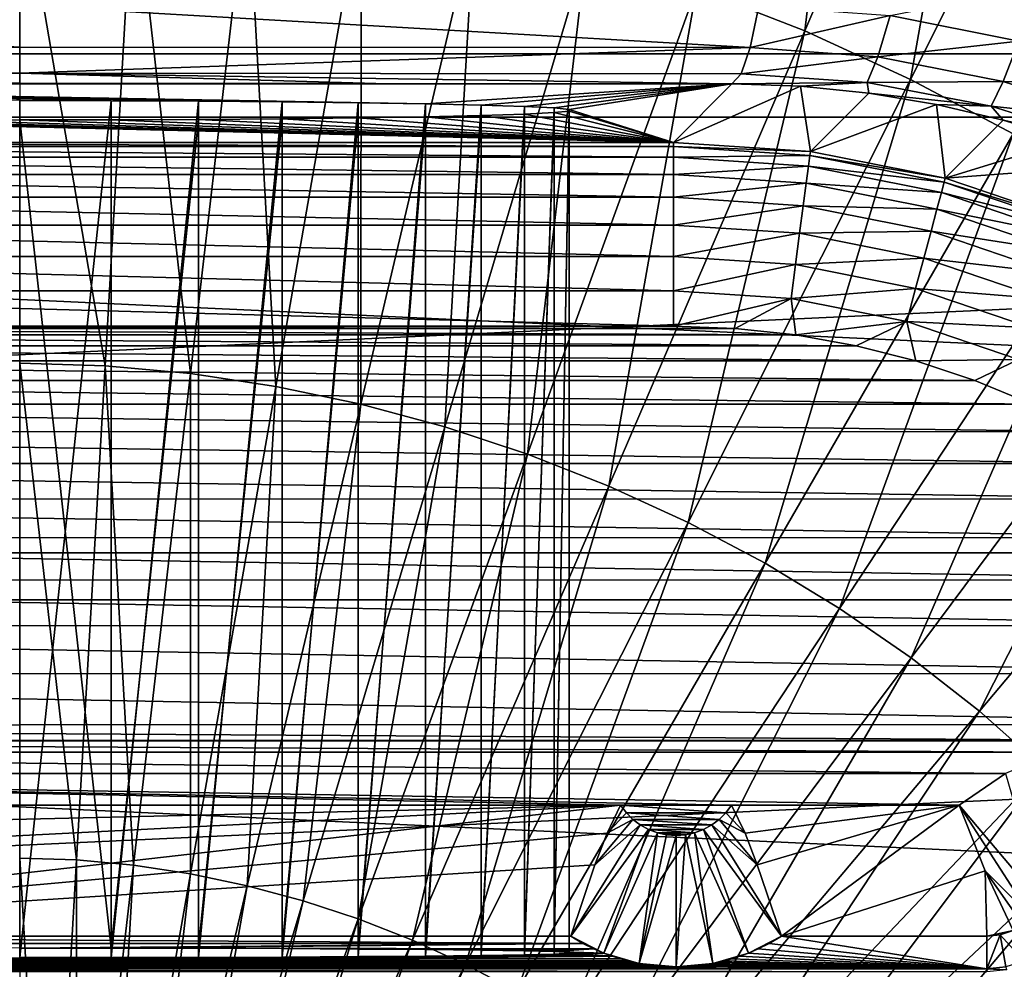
# Model space of a CAD drawing. Header units: metres. Extents: x -22 to 22, y 0 to 204.
# Tile 399 of 497: x 0 to 3.75, y 186 to 189.62. Entities that reach past the tile are written whole.
import ezdxf

# ---------------------------------------------------------------- set-up
doc = ezdxf.new("R2010")
doc.units = ezdxf.units.M
doc.layers.add('solid_002_SW0002', color=7, linetype='CONTINUOUS')
doc.layers.add('solid_002_SW0002_01', color=7, linetype='CONTINUOUS')

msp = doc.modelspace()

# ---------------------------------------------------------------- linework, layer by layer
at = {"layer": 'solid_002_SW0002'}
for points in [[(18.79812, 191.021088, 0.72), (-18.79812, 191.021088, 0.72), (-19.582014, 189.245132, 0.72)], [(0, 189.512161, 255.680054), (-2.782893, 189.51152, 255.570389), (-2.816183, 189.672562, 255.973572)], [(0, 189.670502, 256.080444), (0, 189.512161, 255.680054), (-2.816183, 189.672562, 255.973572)], [(0, 189.512161, 255.680054), (0, 189.412781, 255.261108), (-2.782893, 189.51152, 255.570389)], [(0, 189.412781, 255.261108), (-2.748131, 189.410751, 255.148224), (-2.782893, 189.51152, 255.570389)], [(0, 189.412781, 255.261108), (0, 189.37439, 254.832245), (-2.748131, 189.410751, 255.148224)], [(0, 189.412781, 255.261108), (1.357029, 189.373901, 254.804489), (0, 189.37439, 254.832245)], [(0.348269, 189.307861, 251.020676), (0, 189.308365, 251.050003), (-2.713058, 189.372452, 254.721161)], [(0.68097, 189.306381, 250.936432), (0.348269, 189.307861, 251.020676), (-2.713058, 189.372452, 254.721161)], [(0.999863, 189.30394, 250.796478), (0.68097, 189.306381, 250.936432), (-2.713058, 189.372452, 254.721161)], [(1.288989, 189.300644, 250.607559), (0.999863, 189.30394, 250.796478), (-2.713058, 189.372452, 254.721161)], [(1.545235, 189.296539, 250.371994), (1.288989, 189.300644, 250.607559), (-2.713058, 189.372452, 254.721161)], [(19.582014, 189.245132, 0.72), (-19.582014, 189.245132, 0.72), (-20.197836, 187.408127, 0.72)], [(-1.757603, 189.251663, 247.801315), (2.489923, 189.149307, 241.93779), (-2.489923, 189.149307, 241.93779)], [(-2.489923, 188.584488, 241.263153), (2.489923, 188.449417, 241.25), (-2.489923, 188.449417, 241.25)], [(20.197836, 187.408127, 0.72), (-20.197836, 187.408127, 0.72), (-20.64257, 185.517471, 0.72)], [(4.363406, 186.871521, 241.25), (-4.363406, 186.871521, 241.25), (-5.267307, 186.930954, 241.25)], [(4.153676, 186.870392, 241.25), (-4.153676, 186.870392, 241.25), (-4.363406, 186.871521, 241.25)], [(4.363406, 186.871521, 241.25), (4.153676, 186.870392, 241.25), (-4.363406, 186.871521, 241.25)], [(3.946183, 186.827438, 241.25), (-3.946183, 186.827438, 241.25), (-4.153676, 186.870392, 241.25)], [(4.153676, 186.870392, 241.25), (3.946183, 186.827438, 241.25), (-4.153676, 186.870392, 241.25)], [(3.754803, 186.74614, 241.25), (-3.754804, 186.74614, 241.25), (-3.946183, 186.827438, 241.25)], [(3.946183, 186.827438, 241.25), (3.754803, 186.74614, 241.25), (-3.946183, 186.827438, 241.25)], [(2.288728, 186.626343, 241.25), (-2.288728, 186.626343, 241.25), (-3.754804, 186.74614, 241.25)], [(2.711272, 186.626343, 241.25), (2.288728, 186.626343, 241.25), (-3.754804, 186.74614, 241.25)], [(3.578945, 186.626343, 241.25), (2.711272, 186.626343, 241.25), (-3.754804, 186.74614, 241.25)], [(3.754803, 186.74614, 241.25), (3.578945, 186.626343, 241.25), (-3.754804, 186.74614, 241.25)], [(-2.237293, 186.518692, 241.356705), (2.288728, 186.626343, 241.25), (-2.190713, 186.398972, 241.475388)], [(-2.190713, 186.398972, 241.475388), (2.288728, 186.626343, 241.25), (-2.098747, 186.126358, 241.745636)], [(2.237293, 186.518692, 241.356705), (2.190713, 186.398972, 241.475388), (-2.098747, 186.126358, 241.745636)], [(2.190713, 186.398972, 241.475388), (2.098747, 186.126358, 241.745636), (-2.098747, 186.126358, 241.745636)], [(2.144962, 186.099365, 244.840042), (-2.144957, 186.099365, 244.839722), (-2.098747, 186.126358, 241.745636)], [(2.411651, 186.015228, 254.481064), (-2.425709, 186.013687, 254.656769), (-2.411511, 186.015244, 254.479156)], [(2.396082, 186.017227, 254.250488), (-2.411511, 186.015244, 254.479156), (-2.395967, 186.017258, 254.248627)], [(2.378894, 186.019836, 253.951614), (-2.395967, 186.017258, 254.248627), (-2.378793, 186.019852, 253.949707)], [(2.359785, 186.023224, 253.564178), (-2.378793, 186.019852, 253.949707), (-2.359702, 186.023239, 253.562378)], [(2.338449, 186.027603, 253.062012), (-2.359702, 186.023239, 253.562378), (-2.338381, 186.027618, 253.060303)], [(2.314571, 186.033279, 252.411346), (-2.338381, 186.027618, 253.060303), (-2.314518, 186.033295, 252.409775)], [(2.287817, 186.040634, 251.568405), (-2.314518, 186.033295, 252.409775), (-2.287776, 186.040649, 251.567047)], [(0, 186.045166, 251.050003), (2.287817, 186.040634, 251.568405), (-2.287776, 186.040649, 251.567047)], [(3.684052, 186.00238, 255.952621), (-3.684052, 186.00238, 255.952621), (-2.499159, 186.01001, 255.078445)], [(2.500841, 186.01001, 255.078445), (-2.499159, 186.01001, 255.078445), (-2.477107, 186.010345, 255.039383)], [(2.464075, 186.010864, 254.980789), (-2.477107, 186.010345, 255.039383), (-2.463692, 186.01088, 254.978668)], [(2.451629, 186.011566, 254.900513), (-2.463692, 186.01088, 254.978668), (-2.451346, 186.011581, 254.898407)], [(2.439085, 186.012482, 254.795502), (-2.451346, 186.011581, 254.898407), (-2.438862, 186.012497, 254.793411)], [(2.425886, 186.013672, 254.658798), (-2.438862, 186.012497, 254.793411), (-2.425709, 186.013687, 254.656769)]]:
    msp.add_3dface(points, dxfattribs=at)
at = {"layer": 'solid_002_SW0002_01'}
for points in [[(2.989955, 189.573715, 261.117218), (3.220101, 191.510849, 261.057343), (2.577769, 189.735474, 261.095917)], [(2.989955, 189.573715, 261.117218), (3.734998, 191.308762, 261.083984), (3.220101, 191.510849, 261.057343)], [(-20.239058, 189.486969), (-19.429903, 191.322739), (20.239056, 189.486969)], [(-19.429903, 191.322739), (19.429903, 191.322739), (20.239056, 189.486969)], [(3.392634, 189.389069, 261.141571), (3.734998, 191.308762, 261.083984), (2.989955, 189.573715, 261.117218)], [(3.392634, 189.389069, 261.141571), (4.238015, 191.078064, 261.11438), (3.734998, 191.308762, 261.083984)], [(3.783996, 189.181915, 261.168884), (4.238015, 191.078064, 261.11438), (3.392634, 189.389069, 261.141571)], [(18.79812, 191.021088, 0.72), (-19.582014, 189.245132, 0.72), (19.582014, 189.245132, 0.72)], [(0, 190.197784, 261.035217), (0, 188.308807, 261.131866), (0.325122, 188.29895, 261.133148)], [(0.433296, 190.18399, 261.036957), (0, 190.197784, 261.035217), (0.325122, 188.29895, 261.133148)], [(0.433296, 190.18399, 261.036957), (0.325122, 188.29895, 261.133148), (0.650926, 188.269073, 261.137024)], [(0.867503, 190.144196, 261.042145), (0.433296, 190.18399, 261.036957), (0.650926, 188.269073, 261.137024)], [(0.867503, 190.144196, 261.042145), (0.650926, 188.269073, 261.137024), (0.976157, 188.220016, 261.143463)], [(1.300949, 190.078842, 261.05072), (0.867503, 190.144196, 261.042145), (0.976157, 188.220016, 261.143463)], [(1.300949, 190.078842, 261.05072), (0.976157, 188.220016, 261.143463), (1.299326, 188.152267, 261.152374)], [(1.731649, 189.988556, 261.062592), (1.300949, 190.078842, 261.05072), (1.299326, 188.152267, 261.152374)], [(1.731649, 189.988556, 261.062592), (1.299326, 188.152267, 261.152374), (1.619079, 188.066254, 261.163696)], [(2.157796, 189.873917, 261.077667), (1.731649, 189.988556, 261.062592), (1.619079, 188.066254, 261.163696)], [(2.157796, 189.873917, 261.077667), (1.619079, 188.066254, 261.163696), (1.9342, 187.962372, 261.177399)], [(2.577769, 189.735474, 261.095917), (2.157796, 189.873917, 261.077667), (1.9342, 187.962372, 261.177399)], [(2.577769, 189.735474, 261.095917), (1.9342, 187.962372, 261.177399), (2.24348, 187.841019, 261.19339)], [(2.989955, 189.573715, 261.117218), (2.577769, 189.735474, 261.095917), (2.24348, 187.841019, 261.19339)], [(3.805899, 189.534439, 255.87149), (3.315197, 189.632401, 255.916855), (3.877859, 189.742554, 256.247131)], [(2.782532, 189.510147, 255.56601), (0, 189.512161, 255.680054), (0, 189.670502, 256.080444)], [(2.815477, 189.668411, 255.965027), (2.782532, 189.510147, 255.56601), (0, 189.670502, 256.080444)], [(3.315197, 189.632401, 255.916855), (2.782532, 189.510147, 255.56601), (2.815477, 189.668411, 255.965027)], [(3.268308, 189.475082, 255.51358), (2.782532, 189.510147, 255.56601), (3.315197, 189.632401, 255.916855)], [(3.268308, 189.475082, 255.51358), (3.315197, 189.632401, 255.916855), (3.805899, 189.534439, 255.87149)], [(2.989955, 189.573715, 261.117218), (2.24348, 187.841019, 261.19339), (2.545626, 187.702469, 261.211639)], [(3.392634, 189.389069, 261.141571), (2.989955, 189.573715, 261.117218), (2.545626, 187.702469, 261.211639)], [(2.782532, 189.510147, 255.56601), (0, 189.412781, 255.261108), (0, 189.512161, 255.680054)], [(2.782532, 189.510147, 255.56601), (2.748131, 189.410751, 255.148224), (0, 189.412781, 255.261108)], [(3.268308, 189.475082, 255.51358), (2.748131, 189.410751, 255.148224), (2.782532, 189.510147, 255.56601)], [(3.746161, 189.381775, 255.468109), (3.268308, 189.475082, 255.51358), (3.805899, 189.534439, 255.87149)], [(3.746161, 189.381775, 255.468109), (3.805899, 189.534439, 255.87149), (4.281466, 189.380142, 255.83815)], [(-20.874525, 187.587189), (-20.239058, 189.486969), (20.874525, 187.587189)], [(-20.239058, 189.486969), (20.239056, 189.486969), (20.874525, 187.587189)], [(3.227461, 189.37767, 255.091156), (2.748131, 189.410751, 255.148224), (3.268308, 189.475082, 255.51358)], [(3.227461, 189.37767, 255.091156), (3.268308, 189.475082, 255.51358), (3.746161, 189.381775, 255.468109)], [(0, 189.412781, 255.261108), (2.713058, 189.372452, 254.721161), (1.357029, 189.373901, 254.804489)], [(2.748131, 189.410751, 255.148224), (2.713058, 189.372452, 254.721161), (0, 189.412781, 255.261108)], [(3.227461, 189.37767, 255.091156), (2.713058, 189.372452, 254.721161), (2.748131, 189.410751, 255.148224)], [(-2.713058, 189.372452, 254.721161), (-1.357144, 189.373901, 254.804474), (2.713058, 189.372452, 254.721161)], [(1.545235, 189.296539, 250.371994), (-2.713058, 189.372452, 254.721161), (2.713058, 189.372452, 254.721161)], [(-1.357144, 189.373901, 254.804474), (0, 189.37439, 254.832245), (1.357029, 189.373901, 254.804489)], [(-1.357144, 189.373901, 254.804474), (1.357029, 189.373901, 254.804489), (2.713058, 189.372452, 254.721161)], [(1.757603, 189.291763, 250.098679), (1.545235, 189.296539, 250.371994), (2.713058, 189.372452, 254.721161)], [(1.922899, 189.286438, 249.794037), (1.757603, 189.291763, 250.098679), (2.713058, 189.372452, 254.721161)], [(2.035564, 189.280701, 249.465057), (1.922899, 189.286438, 249.794037), (2.713058, 189.372452, 254.721161)], [(2.092616, 189.27475, 249.124222), (2.035564, 189.280701, 249.465057), (2.713058, 189.372452, 254.721161)], [(2.092616, 189.27475, 249.124222), (2.713058, 189.372452, 254.721161), (2.489923, 189.149307, 241.93779)], [(2.974451, 189.363297, 254.688416), (2.489923, 189.149307, 241.93779), (2.713058, 189.372452, 254.721161)], [(2.974451, 189.363297, 254.688416), (3.011693, 189.115112, 241.936325), (2.489923, 189.149307, 241.93779)], [(3.392634, 189.389069, 261.141571), (2.545626, 187.702469, 261.211639), (2.839283, 187.547043, 261.232117)], [(3.227461, 189.37767, 255.091156), (2.974451, 189.363297, 254.688416), (2.713058, 189.372452, 254.721161)], [(3.783996, 189.181915, 261.168884), (3.392634, 189.389069, 261.141571), (2.839283, 187.547043, 261.232117)], [(3.227461, 189.37767, 255.091156), (3.234522, 189.337097, 254.65918), (2.974451, 189.363297, 254.688416)], [(2.974451, 189.363297, 254.688416), (3.234522, 189.337097, 254.65918), (3.011693, 189.115112, 241.936325)], [(3.699902, 189.287766, 255.045486), (3.227461, 189.37767, 255.091156), (3.746161, 189.381775, 255.468109)], [(3.699902, 189.287766, 255.045486), (3.234522, 189.337097, 254.65918), (3.227461, 189.37767, 255.091156)], [(3.699902, 189.287766, 255.045486), (3.746161, 189.381775, 255.468109), (4.209588, 189.232986, 255.434708)], [(4.209588, 189.232986, 255.434708), (3.746161, 189.381775, 255.468109), (4.281466, 189.380142, 255.83815)], [(3.234522, 189.337097, 254.65918), (3.492161, 189.294006, 254.633484), (3.011693, 189.115112, 241.936325)], [(3.699902, 189.287766, 255.045486), (3.492161, 189.294006, 254.633484), (3.234522, 189.337097, 254.65918)], [(0.348269, 189.307861, 251.020676), (0, 186.045166, 251.050003), (0, 189.308365, 251.050003)], [(0.348269, 189.307861, 251.020676), (0.348293, 186.045425, 251.02066), (0, 186.045166, 251.050003)], [(0.68097, 189.306381, 250.936432), (0.348293, 186.045425, 251.02066), (0.348269, 189.307861, 251.020676)], [(0.68097, 189.306381, 250.936432), (0.681011, 186.046158, 250.936417), (0.348293, 186.045425, 251.02066)], [(0.999863, 189.30394, 250.796478), (0.681011, 186.046158, 250.936417), (0.68097, 189.306381, 250.936432)], [(0.999863, 189.30394, 250.796478), (0.999916, 186.047379, 250.796448), (0.681011, 186.046158, 250.936417)], [(1.288989, 189.300644, 250.607559), (0.999916, 186.047379, 250.796448), (0.999863, 189.30394, 250.796478)], [(1.288989, 189.300644, 250.607559), (1.289044, 186.049026, 250.607513), (0.999916, 186.047379, 250.796448)], [(1.545235, 189.296539, 250.371994), (1.289044, 186.049026, 250.607513), (1.288989, 189.300644, 250.607559)], [(1.545235, 189.296539, 250.371994), (1.545283, 186.051086, 250.371933), (1.289044, 186.049026, 250.607513)], [(1.757603, 189.291763, 250.098679), (1.545283, 186.051086, 250.371933), (1.545235, 189.296539, 250.371994)], [(1.757603, 189.291763, 250.098679), (1.757639, 186.053467, 250.098633), (1.545283, 186.051086, 250.371933)], [(1.922899, 189.286438, 249.794037), (1.757639, 186.053467, 250.098633), (1.757603, 189.291763, 250.098679)], [(1.922899, 189.286438, 249.794037), (1.92292, 186.056122, 249.793991), (1.757639, 186.053467, 250.098633)], [(2.035564, 189.280701, 249.465057), (1.92292, 186.056122, 249.793991), (1.922899, 189.286438, 249.794037)], [(2.035564, 189.280701, 249.465057), (2.035573, 186.05899, 249.465027), (1.92292, 186.056122, 249.793991)], [(2.092616, 189.27475, 249.124222), (2.035573, 186.05899, 249.465027), (2.035564, 189.280701, 249.465057)], [(3.492161, 189.294006, 254.633484), (3.524621, 189.013123, 241.935028), (3.011693, 189.115112, 241.936325)], [(3.492161, 189.294006, 254.633484), (3.746253, 189.234283, 254.611298), (3.524621, 189.013123, 241.935028)], [(3.699902, 189.287766, 255.045486), (3.746253, 189.234283, 254.611298), (3.492161, 189.294006, 254.633484)], [(4.158424, 189.142303, 255.011917), (3.746253, 189.234283, 254.611298), (3.699902, 189.287766, 255.045486)], [(4.158424, 189.142303, 255.011917), (3.699902, 189.287766, 255.045486), (4.209588, 189.232986, 255.434708)], [(19.582014, 189.245132, 0.72), (-20.197836, 187.408127, 0.72), (20.197836, 187.408127, 0.72)], [(-1.757603, 189.251663, 247.801315), (-1.545235, 189.246887, 247.528015), (2.489923, 189.149307, 241.93779)], [(-1.545235, 189.246887, 247.528015), (-1.288989, 189.242783, 247.29245), (2.489923, 189.149307, 241.93779)], [(-1.288989, 189.242783, 247.29245), (-0.999863, 189.239487, 247.103531), (2.489923, 189.149307, 241.93779)], [(0.999863, 189.239487, 247.103531), (0.999916, 186.079605, 247.103561), (1.288989, 189.242783, 247.29245)], [(0.999863, 189.239487, 247.103531), (1.288989, 189.242783, 247.29245), (2.489923, 189.149307, 241.93779)], [(1.288989, 189.242783, 247.29245), (0.999916, 186.079605, 247.103561), (1.289044, 186.077957, 247.292496)], [(1.288989, 189.242783, 247.29245), (1.289044, 186.077957, 247.292496), (1.545235, 189.246887, 247.528015)], [(1.288989, 189.242783, 247.29245), (1.545235, 189.246887, 247.528015), (2.489923, 189.149307, 241.93779)], [(1.545235, 189.246887, 247.528015), (1.289044, 186.077957, 247.292496), (1.545283, 186.075897, 247.528061)], [(1.545235, 189.246887, 247.528015), (1.545283, 186.075897, 247.528061), (1.757603, 189.251663, 247.801315)], [(1.545235, 189.246887, 247.528015), (1.757603, 189.251663, 247.801315), (2.489923, 189.149307, 241.93779)], [(1.757603, 189.251663, 247.801315), (1.545283, 186.075897, 247.528061), (1.757639, 186.073517, 247.801376)], [(1.757603, 189.251663, 247.801315), (1.757639, 186.073517, 247.801376), (1.922899, 189.256973, 248.105957)], [(1.757603, 189.251663, 247.801315), (1.922899, 189.256973, 248.105957), (2.489923, 189.149307, 241.93779)], [(1.922899, 189.256973, 248.105957), (1.757639, 186.073517, 247.801376), (1.92292, 186.070862, 248.106003)], [(1.922899, 189.256973, 248.105957), (1.92292, 186.070862, 248.106003), (2.035564, 189.262726, 248.434937)], [(1.922899, 189.256973, 248.105957), (2.035564, 189.262726, 248.434937), (2.489923, 189.149307, 241.93779)], [(2.035564, 189.262726, 248.434937), (1.92292, 186.070862, 248.106003), (2.035573, 186.067978, 248.434967)], [(2.035564, 189.262726, 248.434937), (2.035573, 186.067978, 248.434967), (2.092616, 189.268677, 248.775772)], [(2.035564, 189.262726, 248.434937), (2.092616, 189.268677, 248.775772), (2.489923, 189.149307, 241.93779)], [(2.092616, 189.27475, 249.124222), (2.092617, 186.061966, 249.124222), (2.035573, 186.05899, 249.465027)], [(2.092616, 189.268677, 248.775772), (2.035573, 186.067978, 248.434967), (2.092617, 186.065018, 248.775787)], [(2.092616, 189.268677, 248.775772), (2.092617, 186.061966, 249.124222), (2.092616, 189.27475, 249.124222)], [(2.092616, 189.268677, 248.775772), (2.092616, 189.27475, 249.124222), (2.489923, 189.149307, 241.93779)], [(2.092616, 189.268677, 248.775772), (2.092617, 186.065018, 248.775787), (2.092617, 186.061966, 249.124222)], [(-0.999863, 189.239487, 247.103531), (-0.68097, 189.237045, 246.963577), (2.489923, 189.149307, 241.93779)], [(-0.68097, 189.237045, 246.963577), (-0.348269, 189.235565, 246.879333), (2.489923, 189.149307, 241.93779)], [(-0.348269, 189.235565, 246.879333), (0, 189.235062, 246.850006), (2.489923, 189.149307, 241.93779)], [(0.348269, 189.235565, 246.879333), (0, 189.235062, 246.850006), (0.348293, 186.081558, 246.879333)], [(0.348269, 189.235565, 246.879333), (2.489923, 189.149307, 241.93779), (0, 189.235062, 246.850006)], [(0, 189.235062, 246.850006), (0, 186.081818, 246.850006), (0.348293, 186.081558, 246.879333)], [(0.348269, 189.235565, 246.879333), (0.348293, 186.081558, 246.879333), (0.68097, 189.237045, 246.963577)], [(0.348269, 189.235565, 246.879333), (0.68097, 189.237045, 246.963577), (2.489923, 189.149307, 241.93779)], [(0.68097, 189.237045, 246.963577), (0.348293, 186.081558, 246.879333), (0.681011, 186.080826, 246.963593)], [(0.68097, 189.237045, 246.963577), (0.681011, 186.080826, 246.963593), (0.999863, 189.239487, 247.103531)], [(0.68097, 189.237045, 246.963577), (0.999863, 189.239487, 247.103531), (2.489923, 189.149307, 241.93779)], [(0.999863, 189.239487, 247.103531), (0.681011, 186.080826, 246.963593), (0.999916, 186.079605, 247.103561)], [(3.746253, 189.234283, 254.611298), (3.995695, 189.158234, 254.59259), (3.524621, 189.013123, 241.935028)], [(4.158424, 189.142303, 255.011917), (3.995695, 189.158234, 254.59259), (3.746253, 189.234283, 254.611298)], [(3.783996, 189.181915, 261.168884), (2.839283, 187.547043, 261.232117), (3.123089, 187.375076, 261.254791)], [(4.162228, 188.952698, 261.199097), (3.783996, 189.181915, 261.168884), (3.123089, 187.375076, 261.254791)], [(2.489923, 189.133972, 241.803772), (-2.489923, 189.149307, 241.93779), (2.489923, 189.149307, 241.93779)], [(-2.489923, 189.133972, 241.803772), (-2.489923, 189.149307, 241.93779), (2.489923, 189.133972, 241.803772)], [(-2.489923, 189.133972, 241.803772), (2.489923, 189.133972, 241.803772), (2.489923, 189.09285, 241.674301)], [(-2.489923, 189.09285, 241.674301), (-2.489923, 189.133972, 241.803772), (2.489923, 189.09285, 241.674301)], [(2.489923, 189.133972, 241.803772), (2.489923, 189.149307, 241.93779), (3.011693, 189.115112, 241.936325)], [(2.489923, 189.133972, 241.803772), (3.011693, 189.115112, 241.936325), (3.009776, 189.099854, 241.803772)], [(2.489923, 189.133972, 241.803772), (3.009776, 189.099854, 241.803772), (2.489923, 189.09285, 241.674301)], [(3.995695, 189.158234, 254.59259), (4.239533, 189.066193, 254.57753), (3.524621, 189.013123, 241.935028)], [(-2.489923, 189.09285, 241.674301), (2.489923, 189.09285, 241.674301), (2.489923, 189.027481, 241.555222)], [(-2.489923, 189.027481, 241.555222), (-2.489923, 189.09285, 241.674301), (2.489923, 189.027481, 241.555222)], [(3.009776, 189.099854, 241.803772), (3.00441, 189.059082, 241.674301), (2.489923, 189.09285, 241.674301)], [(2.489923, 189.09285, 241.674301), (3.00441, 189.059082, 241.674301), (2.489923, 189.027481, 241.555222)], [(3.009776, 189.099854, 241.803772), (3.521206, 188.998215, 241.803772), (3.00441, 189.059082, 241.674301)], [(3.009776, 189.099854, 241.803772), (3.011693, 189.115112, 241.936325), (3.524621, 189.013123, 241.935028)], [(3.009776, 189.099854, 241.803772), (3.524621, 189.013123, 241.935028), (3.521206, 188.998215, 241.803772)], [(3.00441, 189.059082, 241.674301), (2.995883, 188.994278, 241.555222), (2.489923, 189.027481, 241.555222)], [(3.00441, 189.059082, 241.674301), (3.51056, 188.958481, 241.674301), (2.995883, 188.994278, 241.555222)], [(3.521206, 188.998215, 241.803772), (3.51056, 188.958481, 241.674301), (3.00441, 189.059082, 241.674301)], [(4.239533, 189.066193, 254.57753), (4.019932, 188.845047, 241.934052), (3.524621, 189.013123, 241.935028)], [(-2.489923, 189.027481, 241.555222), (2.489923, 189.027481, 241.555222), (2.489923, 188.940353, 241.451004)], [(-2.489923, 188.940353, 241.451004), (-2.489923, 189.027481, 241.555222), (2.489923, 188.940353, 241.451004)], [(2.489923, 189.027481, 241.555222), (2.995883, 188.994278, 241.555222), (2.489923, 188.940353, 241.451004)], [(2.995883, 188.994278, 241.555222), (2.984516, 188.907883, 241.451004), (2.489923, 188.940353, 241.451004)], [(2.995883, 188.994278, 241.555222), (3.493643, 188.895355, 241.555222), (2.984516, 188.907883, 241.451004)], [(3.51056, 188.958481, 241.674301), (3.493643, 188.895355, 241.555222), (2.995883, 188.994278, 241.555222)], [(3.521206, 188.998215, 241.803772), (4.014738, 188.830673, 241.803772), (3.51056, 188.958481, 241.674301)], [(3.521206, 188.998215, 241.803772), (3.524621, 189.013123, 241.935028), (4.019932, 188.845047, 241.934052)], [(3.521206, 188.998215, 241.803772), (4.019932, 188.845047, 241.934052), (4.014738, 188.830673, 241.803772)], [(-2.489923, 188.940353, 241.451004), (2.489923, 188.940353, 241.451004), (2.489923, 188.834732, 241.365585)], [(-2.489923, 188.834732, 241.365585), (-2.489923, 188.940353, 241.451004), (2.489923, 188.834732, 241.365585)], [(2.489923, 188.940353, 241.451004), (2.984516, 188.907883, 241.451004), (2.489923, 188.834732, 241.365585)], [(4.162228, 188.952698, 261.199097), (3.123089, 187.375076, 261.254791), (3.395742, 187.186935, 261.279572)], [(4.525593, 188.70195, 261.232117), (4.162228, 188.952698, 261.199097), (3.395742, 187.186935, 261.279572)], [(3.51056, 188.958481, 241.674301), (3.998996, 188.792679, 241.674301), (3.493643, 188.895355, 241.555222)], [(4.014738, 188.830673, 241.803772), (3.998996, 188.792679, 241.674301), (3.51056, 188.958481, 241.674301)], [(2.984516, 188.907883, 241.451004), (2.970737, 188.803177, 241.365585), (2.489923, 188.834732, 241.365585)], [(2.984516, 188.907883, 241.451004), (3.471092, 188.811188, 241.451004), (2.970737, 188.803177, 241.365585)], [(3.493643, 188.895355, 241.555222), (3.471092, 188.811188, 241.451004), (2.984516, 188.907883, 241.451004)], [(3.493643, 188.895355, 241.555222), (3.973983, 188.732285, 241.555222), (3.471092, 188.811188, 241.451004)], [(3.998996, 188.792679, 241.674301), (3.973983, 188.732285, 241.555222), (3.493643, 188.895355, 241.555222)], [(-2.489923, 188.834732, 241.365585), (2.489923, 188.834732, 241.365585), (2.489923, 188.7146, 241.30217)], [(-2.489923, 188.7146, 241.30217), (-2.489923, 188.834732, 241.365585), (2.489923, 188.7146, 241.30217)], [(2.489923, 188.834732, 241.365585), (2.970737, 188.803177, 241.365585), (2.489923, 188.7146, 241.30217)], [(2.970737, 188.803177, 241.365585), (2.955066, 188.684067, 241.30217), (2.489923, 188.7146, 241.30217)], [(2.970737, 188.803177, 241.365585), (3.443757, 188.709167, 241.365585), (2.955066, 188.684067, 241.30217)], [(3.471092, 188.811188, 241.451004), (3.443757, 188.709167, 241.365585), (2.970737, 188.803177, 241.365585)], [(3.471092, 188.811188, 241.451004), (3.940639, 188.651794, 241.451004), (3.443757, 188.709167, 241.365585)], [(3.973983, 188.732285, 241.555222), (3.940639, 188.651794, 241.451004), (3.471092, 188.811188, 241.451004)], [(-2.489923, 188.7146, 241.30217), (2.489923, 188.7146, 241.30217), (2.489923, 188.584488, 241.263153)], [(-2.489923, 188.584488, 241.263153), (-2.489923, 188.7146, 241.30217), (2.489923, 188.584488, 241.263153)], [(2.489923, 188.7146, 241.30217), (2.955066, 188.684067, 241.30217), (2.489923, 188.584488, 241.263153)], [(2.955066, 188.684067, 241.30217), (2.938091, 188.555069, 241.263153), (2.489923, 188.584488, 241.263153)], [(2.955066, 188.684067, 241.30217), (3.412666, 188.593124, 241.30217), (2.938091, 188.555069, 241.263153)], [(3.443757, 188.709167, 241.365585), (3.412666, 188.593124, 241.30217), (2.955066, 188.684067, 241.30217)], [(4.525593, 188.70195, 261.232117), (3.395742, 187.186935, 261.279572), (3.656058, 186.98317, 261.306427)], [(3.443757, 188.709167, 241.365585), (3.90022, 188.554214, 241.365585), (3.412666, 188.593124, 241.30217)], [(3.940639, 188.651794, 241.451004), (3.90022, 188.554214, 241.365585), (3.443757, 188.709167, 241.365585)], [(4.872514, 188.430374, 261.267914), (4.525593, 188.70195, 261.232117), (3.656058, 186.98317, 261.306427)], [(-2.489923, 188.584488, 241.263153), (2.489923, 188.584488, 241.263153), (2.489923, 188.449417, 241.25)], [(2.489923, 188.584488, 241.263153), (2.938091, 188.555069, 241.263153), (2.489923, 188.449417, 241.25)], [(3.412666, 188.593124, 241.30217), (3.378991, 188.467453, 241.263153), (2.938091, 188.555069, 241.263153)], [(3.412666, 188.593124, 241.30217), (3.854248, 188.443222, 241.30217), (3.378991, 188.467453, 241.263153)], [(3.90022, 188.554214, 241.365585), (3.854248, 188.443222, 241.30217), (3.412666, 188.593124, 241.30217)], [(2.938091, 188.555069, 241.263153), (2.724692, 188.441132, 241.25), (2.489923, 188.449417, 241.25)], [(2.938091, 188.555069, 241.263153), (2.956564, 188.416428, 241.25), (2.724692, 188.441132, 241.25)], [(2.938091, 188.555069, 241.263153), (3.378991, 188.467453, 241.263153), (2.956564, 188.416428, 241.25)], [(3.378991, 188.467453, 241.263153), (3.185538, 188.37532, 241.25), (2.956564, 188.416428, 241.25)], [(3.378991, 188.467453, 241.263153), (3.412778, 188.317459, 241.25), (3.185538, 188.37532, 241.25)], [(3.378991, 188.467453, 241.263153), (3.804455, 188.323013, 241.263153), (3.412778, 188.317459, 241.25)], [(3.854248, 188.443222, 241.30217), (3.804455, 188.323013, 241.263153), (3.378991, 188.467453, 241.263153)], [(-3.186663, 188.375076, 241.25), (-2.957397, 188.41629, 241.25), (3.185538, 188.37532, 241.25)], [(-2.957397, 188.41629, 241.25), (-2.72515, 188.441071, 241.25), (2.956564, 188.416428, 241.25)], [(-2.957397, 188.41629, 241.25), (2.956564, 188.416428, 241.25), (3.185538, 188.37532, 241.25)], [(-2.72515, 188.441071, 241.25), (-2.489923, 188.449417, 241.25), (2.724692, 188.441132, 241.25)], [(-2.72515, 188.441071, 241.25), (2.724692, 188.441132, 241.25), (2.956564, 188.416428, 241.25)], [(-2.489923, 188.449417, 241.25), (2.489923, 188.449417, 241.25), (2.724692, 188.441132, 241.25)], [(4.872514, 188.430374, 261.267914), (3.656058, 186.98317, 261.306427), (3.903031, 186.76442, 261.335236)], [(-3.414098, 188.317093, 241.25), (-3.186663, 188.375076, 241.25), (3.412778, 188.317459, 241.25)], [(-3.186663, 188.375076, 241.25), (3.185538, 188.37532, 241.25), (3.412778, 188.317459, 241.25)], [(-3.639287, 188.242477, 241.25), (-3.414098, 188.317093, 241.25), (3.637866, 188.242996, 241.25)], [(-3.414098, 188.317093, 241.25), (3.412778, 188.317459, 241.25), (3.637866, 188.242996, 241.25)], [(0, 188.308807, 261.131866), (0, 186.423935, 261.271362), (0.216799, 186.417007, 261.272247)], [(0.325122, 188.29895, 261.133148), (0, 188.308807, 261.131866), (0.216799, 186.417007, 261.272247)], [(3.804455, 188.323013, 241.263153), (3.637866, 188.242996, 241.25), (3.412778, 188.317459, 241.25)], [(3.804455, 188.323013, 241.263153), (3.85669, 188.153046, 241.25), (3.637866, 188.242996, 241.25)], [(0.325122, 188.29895, 261.133148), (0.216799, 186.417007, 261.272247), (0.434051, 186.397064, 261.274841)], [(0.650926, 188.269073, 261.137024), (0.325122, 188.29895, 261.133148), (0.434051, 186.397064, 261.274841)], [(0.650926, 188.269073, 261.137024), (0.434051, 186.397064, 261.274841), (0.650921, 186.364349, 261.279144)], [(0.976157, 188.220016, 261.143463), (0.650926, 188.269073, 261.137024), (0.650921, 186.364349, 261.279144)], [(-3.858177, 188.152374, 241.25), (-3.639287, 188.242477, 241.25), (3.85669, 188.153046, 241.25)], [(-3.639287, 188.242477, 241.25), (3.637866, 188.242996, 241.25), (3.85669, 188.153046, 241.25)], [(0.976157, 188.220016, 261.143463), (0.650921, 186.364349, 261.279144), (0.866416, 186.319168, 261.285095)], [(1.299326, 188.152267, 261.152374), (0.976157, 188.220016, 261.143463), (0.866416, 186.319168, 261.285095)], [(-4.068647, 188.047165, 241.25), (-3.858177, 188.152374, 241.25), (4.067089, 188.048019, 241.25)], [(-3.858177, 188.152374, 241.25), (3.85669, 188.153046, 241.25), (4.067089, 188.048019, 241.25)], [(1.299326, 188.152267, 261.152374), (0.866416, 186.319168, 261.285095), (1.079632, 186.26181, 261.292633)], [(1.619079, 188.066254, 261.163696), (1.299326, 188.152267, 261.152374), (1.079632, 186.26181, 261.292633)], [(-4.272564, 187.926254, 241.25), (-4.068647, 188.047165, 241.25), (4.270949, 187.927307, 241.25)], [(-4.068647, 188.047165, 241.25), (4.067089, 188.048019, 241.25), (4.270949, 187.927307, 241.25)], [(1.619079, 188.066254, 261.163696), (1.079632, 186.26181, 261.292633), (1.28976, 186.192551, 261.301758)], [(1.9342, 187.962372, 261.177399), (1.619079, 188.066254, 261.163696), (1.28976, 186.192551, 261.301758)], [(-4.272564, 187.926254, 241.25), (4.270949, 187.927307, 241.25), (4.465518, 187.792648, 241.25)], [(1.9342, 187.962372, 261.177399), (1.28976, 186.192551, 261.301758), (1.495993, 186.111618, 261.312439)], [(2.24348, 187.841019, 261.19339), (1.9342, 187.962372, 261.177399), (1.495993, 186.111618, 261.312439)], [(-4.467151, 187.791412, 241.25), (-4.272564, 187.926254, 241.25), (4.465518, 187.792648, 241.25)], [(2.24348, 187.841019, 261.19339), (1.495993, 186.111618, 261.312439), (1.69747, 186.019241, 261.324615)], [(2.545626, 187.702469, 261.211639), (2.24348, 187.841019, 261.19339), (1.69747, 186.019241, 261.324615)], [(-4.650316, 187.643799, 241.25), (-4.467151, 187.791412, 241.25), (4.648721, 187.645172, 241.25)], [(-4.467151, 187.791412, 241.25), (4.465518, 187.792648, 241.25), (4.648721, 187.645172, 241.25)], [(2.545626, 187.702469, 261.211639), (1.69747, 186.019241, 261.324615), (1.893287, 185.915604, 261.338257)], [(2.839283, 187.547043, 261.232117), (2.545626, 187.702469, 261.211639), (1.893287, 185.915604, 261.338257)], [(-4.823678, 187.482178, 241.25), (-4.650316, 187.643799, 241.25), (4.822175, 187.483673, 241.25)], [(-4.650316, 187.643799, 241.25), (4.648721, 187.645172, 241.25), (4.822175, 187.483673, 241.25)], [(-21.333294, 185.630783), (-20.874525, 187.587189), (21.333294, 185.630783)], [(-20.874525, 187.587189), (20.874525, 187.587189), (21.333294, 185.630783)], [(2.839283, 187.547043, 261.232117), (1.893287, 185.915604, 261.338257), (2.082536, 185.800934, 261.353363)], [(3.123089, 187.375076, 261.254791), (2.839283, 187.547043, 261.232117), (2.082536, 185.800934, 261.353363)], [(-4.985174, 187.308716, 241.25), (-4.823678, 187.482178, 241.25), (4.983799, 187.310318, 241.25)], [(-4.823678, 187.482178, 241.25), (4.822175, 187.483673, 241.25), (4.983799, 187.310318, 241.25)], [(20.197836, 187.408127, 0.72), (-20.64257, 185.517471, 0.72), (20.64257, 185.517471, 0.72)], [(3.123089, 187.375076, 261.254791), (2.082536, 185.800934, 261.353363), (2.264349, 185.675491, 261.369873)], [(3.395742, 187.186935, 261.279572), (3.123089, 187.375076, 261.254791), (2.264349, 185.675491, 261.369873)], [(-5.132645, 187.125519, 241.25), (-4.985174, 187.308716, 241.25), (5.131415, 187.127151, 241.25)], [(-4.985174, 187.308716, 241.25), (4.983799, 187.310318, 241.25), (5.131415, 187.127151, 241.25)], [(3.395742, 187.186935, 261.279572), (2.264349, 185.675491, 261.369873), (2.437936, 185.539627, 261.387787)], [(3.656058, 186.98317, 261.306427), (3.395742, 187.186935, 261.279572), (2.437936, 185.539627, 261.387787)], [(-5.267307, 186.930954, 241.25), (-5.132645, 187.125519, 241.25), (5.26626, 186.932571, 241.25)], [(-5.132645, 187.125519, 241.25), (5.131415, 187.127151, 241.25), (5.26626, 186.932571, 241.25)], [(3.656058, 186.98317, 261.306427), (2.437936, 185.539627, 261.387787), (2.602627, 185.393768, 261.406982)], [(3.903031, 186.76442, 261.335236), (3.656058, 186.98317, 261.306427), (2.602627, 185.393768, 261.406982)], [(4.363406, 186.871521, 241.25), (-5.267307, 186.930954, 241.25), (5.26626, 186.932571, 241.25)], [(3.903031, 186.76442, 261.335236), (2.602627, 185.393768, 261.406982), (2.757892, 185.23848, 261.427429)], [(4.13587, 186.53154, 261.365906), (3.903031, 186.76442, 261.335236), (2.757892, 185.23848, 261.427429)], [(3.900728, 186.243668, 241.745636), (3.578945, 186.626343, 241.25), (3.754803, 186.74614, 241.25)], [(-2.237293, 186.518692, 241.356705), (-2.288728, 186.626343, 241.25), (2.288728, 186.626343, 241.25)], [(2.237293, 186.518692, 241.356705), (-2.098747, 186.126358, 241.745636), (2.288728, 186.626343, 241.25)], [(2.237293, 186.518692, 241.356705), (2.288728, 186.626343, 241.25), (2.310847, 186.596832, 241.25)], [(2.689153, 186.596817, 241.25), (2.310847, 186.596832, 241.25), (2.288728, 186.626343, 241.25)], [(2.711272, 186.626343, 241.25), (2.689153, 186.596817, 241.25), (2.288728, 186.626343, 241.25)], [(2.762707, 186.518692, 241.356705), (2.689153, 186.596817, 241.25), (2.711272, 186.626343, 241.25)], [(2.762707, 186.518692, 241.356705), (2.711272, 186.626343, 241.25), (3.578945, 186.626343, 241.25)], [(2.809287, 186.398972, 241.475388), (2.762707, 186.518692, 241.356705), (3.578945, 186.626343, 241.25)], [(2.809287, 186.398972, 241.475388), (3.578945, 186.626343, 241.25), (2.901253, 186.126358, 241.745636)], [(3.677472, 186.375351, 241.49881), (2.901253, 186.126358, 241.745636), (3.578945, 186.626343, 241.25)], [(3.900728, 186.243668, 241.745636), (3.853717, 186.199371, 241.745636), (3.578945, 186.626343, 241.25)], [(3.677472, 186.375351, 241.49881), (3.578945, 186.626343, 241.25), (3.853717, 186.199371, 241.745636)], [(2.237293, 186.518692, 241.356705), (2.310847, 186.596832, 241.25), (2.335868, 186.571503, 241.25)], [(2.664131, 186.571503, 241.25), (2.335868, 186.571503, 241.25), (2.310847, 186.596832, 241.25)], [(2.689153, 186.596817, 241.25), (2.664131, 186.571503, 241.25), (2.310847, 186.596832, 241.25)], [(2.762707, 186.518692, 241.356705), (2.664131, 186.571503, 241.25), (2.689153, 186.596817, 241.25)], [(2.098747, 186.126358, 241.745636), (2.363828, 186.550354, 241.25), (2.395394, 186.533096, 241.25)], [(2.190713, 186.398972, 241.475388), (2.363828, 186.550354, 241.25), (2.098747, 186.126358, 241.745636)], [(2.190713, 186.398972, 241.475388), (2.335868, 186.571503, 241.25), (2.363828, 186.550354, 241.25)], [(2.237293, 186.518692, 241.356705), (2.335868, 186.571503, 241.25), (2.190713, 186.398972, 241.475388)], [(2.636172, 186.550354, 241.25), (2.363828, 186.550354, 241.25), (2.335868, 186.571503, 241.25)], [(2.664131, 186.571503, 241.25), (2.636172, 186.550354, 241.25), (2.335868, 186.571503, 241.25)], [(2.604605, 186.533096, 241.25), (2.395394, 186.533096, 241.25), (2.363828, 186.550354, 241.25)], [(2.636172, 186.550354, 241.25), (2.604605, 186.533096, 241.25), (2.363828, 186.550354, 241.25)], [(2.901253, 186.126358, 241.745636), (2.604605, 186.533096, 241.25), (2.636172, 186.550354, 241.25)], [(2.809287, 186.398972, 241.475388), (2.636172, 186.550354, 241.25), (2.664131, 186.571503, 241.25)], [(2.809287, 186.398972, 241.475388), (2.901253, 186.126358, 241.745636), (2.636172, 186.550354, 241.25)], [(2.809287, 186.398972, 241.475388), (2.664131, 186.571503, 241.25), (2.762707, 186.518692, 241.356705)], [(2.098747, 186.126358, 241.745636), (2.395394, 186.533096, 241.25), (2.224404, 186.062469, 241.75)], [(2.224404, 186.062469, 241.75), (2.395394, 186.533096, 241.25), (2.429327, 186.520264, 241.25)], [(2.224404, 186.062469, 241.75), (2.429327, 186.520264, 241.25), (2.359727, 186.023239, 241.75)], [(2.359727, 186.023239, 241.75), (2.429327, 186.520264, 241.25), (2.463923, 186.51265, 241.25)], [(2.359727, 186.023239, 241.75), (2.463923, 186.51265, 241.25), (2.5, 186.510147, 241.25)], [(2.359727, 186.023239, 241.75), (2.5, 186.510147, 241.25), (2.5, 186.009995, 241.75)], [(2.570673, 186.520264, 241.25), (2.429327, 186.520264, 241.25), (2.395394, 186.533096, 241.25)], [(2.604605, 186.533096, 241.25), (2.570673, 186.520264, 241.25), (2.395394, 186.533096, 241.25)], [(2.536076, 186.51265, 241.25), (2.463923, 186.51265, 241.25), (2.429327, 186.520264, 241.25)], [(2.570673, 186.520264, 241.25), (2.536076, 186.51265, 241.25), (2.429327, 186.520264, 241.25)], [(2.536076, 186.51265, 241.25), (2.5, 186.510147, 241.25), (2.463923, 186.51265, 241.25)], [(2.5, 186.009995, 241.75), (2.5, 186.510147, 241.25), (2.536076, 186.51265, 241.25)], [(2.5, 186.009995, 241.75), (2.536076, 186.51265, 241.25), (2.640273, 186.023239, 241.75)], [(2.640273, 186.023239, 241.75), (2.536076, 186.51265, 241.25), (2.570673, 186.520264, 241.25)], [(2.775595, 186.062469, 241.75), (2.570673, 186.520264, 241.25), (2.604605, 186.533096, 241.25)], [(2.640273, 186.023239, 241.75), (2.570673, 186.520264, 241.25), (2.775595, 186.062469, 241.75)], [(2.775595, 186.062469, 241.75), (2.604605, 186.533096, 241.25), (2.901253, 186.126358, 241.745636)], [(4.13587, 186.53154, 261.365906), (2.757892, 185.23848, 261.427429), (2.903327, 185.074417, 261.449036)], [(4.353966, 186.285507, 261.398285), (4.13587, 186.53154, 261.365906), (2.903327, 185.074417, 261.449036)], [(0, 186.423935, 261.271362), (0, 184.541946, 261.453888), (0.108377, 184.539001, 261.454254)], [(0.216799, 186.417007, 261.272247), (0, 186.423935, 261.271362), (0.108377, 184.539001, 261.454254)], [(0.216799, 186.417007, 261.272247), (0.108377, 184.539001, 261.454254), (0.216981, 184.529022, 261.455566)], [(0.434051, 186.397064, 261.274841), (0.216799, 186.417007, 261.272247), (0.216981, 184.529022, 261.455566)], [(0.434051, 186.397064, 261.274841), (0.216981, 184.529022, 261.455566), (0.325393, 184.512665, 261.457733)], [(0.650921, 186.364349, 261.279144), (0.434051, 186.397064, 261.274841), (0.325393, 184.512665, 261.457733)], [(0.650921, 186.364349, 261.279144), (0.325393, 184.512665, 261.457733), (0.433118, 184.490082, 261.460693)], [(0.866416, 186.319168, 261.285095), (0.650921, 186.364349, 261.279144), (0.433118, 184.490082, 261.460693)], [(3.677472, 186.375351, 241.49881), (3.684052, 186.126358, 241.745636), (2.901253, 186.126358, 241.745636)], [(3.677472, 186.375351, 241.49881), (3.783453, 186.148773, 241.723419), (3.684052, 186.126358, 241.745636)], [(3.677472, 186.375351, 241.49881), (3.82124, 186.170944, 241.740021), (3.783453, 186.148773, 241.723419)], [(3.677472, 186.375351, 241.49881), (3.853717, 186.199371, 241.745636), (3.82124, 186.170944, 241.740021)], [(0.866416, 186.319168, 261.285095), (0.433118, 184.490082, 261.460693), (0.539703, 184.461411, 261.464478)], [(1.079632, 186.26181, 261.292633), (0.866416, 186.319168, 261.285095), (0.539703, 184.461411, 261.464478)], [(4.353966, 186.285507, 261.398285), (2.903327, 185.074417, 261.449036), (3.03861, 184.902298, 261.47171)], [(4.556839, 186.02739, 261.432281), (4.353966, 186.285507, 261.398285), (3.03861, 184.902298, 261.47171)], [(1.079632, 186.26181, 261.292633), (0.539703, 184.461411, 261.464478), (0.644745, 184.426788, 261.469025)], [(1.28976, 186.192551, 261.301758), (1.079632, 186.26181, 261.292633), (0.644745, 184.426788, 261.469025)], [(1.28976, 186.192551, 261.301758), (0.644745, 184.426788, 261.469025), (0.74784, 184.386337, 261.474365)], [(1.495993, 186.111618, 261.312439), (1.28976, 186.192551, 261.301758), (0.74784, 184.386337, 261.474365)], [(3.734476, 186.131927, 241.740112), (3.684052, 186.126358, 241.745636), (3.783453, 186.148773, 241.723419)], [(3.734476, 186.131927, 241.740112), (3.684052, 186.00238, 255.952621), (3.684052, 186.126358, 241.745636)], [(3.756076, 186.009705, 255.952621), (3.684052, 186.00238, 255.952621), (3.734476, 186.131927, 241.740112)], [(3.825347, 186.031479, 255.952621), (3.734476, 186.131927, 241.740112), (3.783453, 186.148773, 241.723419)], [(3.825347, 186.031479, 255.952621), (3.756076, 186.009705, 255.952621), (3.734476, 186.131927, 241.740112)], [(0, 186.081818, 246.850006), (-2.144957, 186.099365, 244.839722), (2.144962, 186.099365, 244.840042)], [(2.144962, 186.099365, 244.840042), (-2.098747, 186.126358, 241.745636), (2.098747, 186.126358, 241.745636)], [(0.348293, 186.081558, 246.879333), (0, 186.081818, 246.850006), (2.144962, 186.099365, 244.840042)], [(0.348293, 186.081558, 246.879333), (2.144962, 186.099365, 244.840042), (2.186718, 186.078568, 247.222672)], [(1.495993, 186.111618, 261.312439), (0.74784, 184.386337, 261.474365), (0.848558, 184.340164, 261.480438)], [(1.69747, 186.019241, 261.324615), (1.495993, 186.111618, 261.312439), (0.848558, 184.340164, 261.480438)], [(2.144962, 186.099365, 244.840042), (2.098747, 186.126358, 241.745636), (2.224404, 186.062469, 241.75)], [(2.186718, 186.078568, 247.222672), (2.144962, 186.099365, 244.840042), (2.224404, 186.062469, 241.75)], [(2.775783, 186.062546, 249.058441), (2.775595, 186.062469, 241.75), (2.901253, 186.126358, 241.745636)], [(2.813294, 186.078568, 247.222061), (2.775783, 186.062546, 249.058441), (2.901253, 186.126358, 241.745636)], [(2.855043, 186.099365, 244.839722), (2.813294, 186.078568, 247.222061), (2.901253, 186.126358, 241.745636)], [(3.684052, 186.00238, 255.952621), (2.813294, 186.078568, 247.222061), (2.855043, 186.099365, 244.839722)], [(3.684052, 186.00238, 255.952621), (2.855043, 186.099365, 244.839722), (2.901253, 186.126358, 241.745636)], [(3.684052, 186.00238, 255.952621), (2.901253, 186.126358, 241.745636), (3.684052, 186.126358, 241.745636)], [(0.681011, 186.080826, 246.963593), (0.348293, 186.081558, 246.879333), (2.186718, 186.078568, 247.222672)], [(0.999916, 186.079605, 247.103561), (0.681011, 186.080826, 246.963593), (2.186718, 186.078568, 247.222672)], [(1.289044, 186.077957, 247.292496), (0.999916, 186.079605, 247.103561), (2.186718, 186.078568, 247.222672)], [(1.545283, 186.075897, 247.528061), (1.289044, 186.077957, 247.292496), (2.186718, 186.078568, 247.222672)], [(1.757639, 186.073517, 247.801376), (1.545283, 186.075897, 247.528061), (2.186718, 186.078568, 247.222672)], [(1.545283, 186.051086, 250.371933), (1.757639, 186.053467, 250.098633), (2.257828, 186.050171, 250.475922)], [(1.92292, 186.070862, 248.106003), (1.757639, 186.073517, 247.801376), (2.186718, 186.078568, 247.222672)], [(1.757639, 186.053467, 250.098633), (1.92292, 186.056122, 249.793991), (2.257828, 186.050171, 250.475922)], [(2.035573, 186.067978, 248.434967), (1.92292, 186.070862, 248.106003), (2.186718, 186.078568, 247.222672)], [(1.92292, 186.056122, 249.793991), (2.035573, 186.05899, 249.465027), (2.257828, 186.050171, 250.475922)], [(2.035573, 186.067978, 248.434967), (2.186718, 186.078568, 247.222672), (2.224236, 186.062531, 249.059311)], [(2.092617, 186.065018, 248.775787), (2.035573, 186.067978, 248.434967), (2.224236, 186.062531, 249.059311)], [(2.035573, 186.05899, 249.465027), (2.092617, 186.061966, 249.124222), (2.257828, 186.050171, 250.475922)], [(2.092617, 186.061966, 249.124222), (2.092617, 186.065018, 248.775787), (2.224236, 186.062531, 249.059311)], [(2.092617, 186.061966, 249.124222), (2.224236, 186.062531, 249.059311), (2.257828, 186.050171, 250.475922)], [(2.224236, 186.062531, 249.059311), (2.186718, 186.078568, 247.222672), (2.224404, 186.062469, 241.75)], [(2.257828, 186.050171, 250.475922), (2.224236, 186.062531, 249.059311), (2.224404, 186.062469, 241.75)], [(2.257828, 186.050171, 250.475922), (2.224404, 186.062469, 241.75), (2.359727, 186.023239, 241.75)], [(2.640298, 186.023239, 253.562378), (2.640273, 186.023239, 241.75), (2.775595, 186.062469, 241.75)], [(2.661619, 186.027618, 253.060303), (2.640298, 186.023239, 253.562378), (2.775595, 186.062469, 241.75)], [(2.685482, 186.033295, 252.409775), (2.661619, 186.027618, 253.060303), (2.775595, 186.062469, 241.75)], [(2.712224, 186.040649, 251.567047), (2.685482, 186.033295, 252.409775), (2.775595, 186.062469, 241.75)], [(2.7422, 186.050186, 250.474808), (2.712224, 186.040649, 251.567047), (2.775595, 186.062469, 241.75)], [(2.775783, 186.062546, 249.058441), (2.7422, 186.050186, 250.474808), (2.775595, 186.062469, 241.75)], [(3.684052, 186.00238, 255.952621), (2.7422, 186.050186, 250.474808), (2.775783, 186.062546, 249.058441)], [(3.684052, 186.00238, 255.952621), (2.775783, 186.062546, 249.058441), (2.813294, 186.078568, 247.222061)], [(2.425886, 186.013672, 254.658798), (-2.425709, 186.013687, 254.656769), (2.411651, 186.015228, 254.481064)], [(2.411651, 186.015228, 254.481064), (-2.411511, 186.015244, 254.479156), (2.396082, 186.017227, 254.250488)], [(2.396082, 186.017227, 254.250488), (-2.395967, 186.017258, 254.248627), (2.378894, 186.019836, 253.951614)], [(2.378894, 186.019836, 253.951614), (-2.378793, 186.019852, 253.949707), (2.359785, 186.023224, 253.564178)], [(2.359785, 186.023224, 253.564178), (-2.359702, 186.023239, 253.562378), (2.338449, 186.027603, 253.062012)], [(2.338449, 186.027603, 253.062012), (-2.338381, 186.027618, 253.060303), (2.314571, 186.033279, 252.411346)], [(2.314571, 186.033279, 252.411346), (-2.314518, 186.033295, 252.409775), (2.287817, 186.040634, 251.568405)], [(0, 186.045166, 251.050003), (0.348293, 186.045425, 251.02066), (2.287817, 186.040634, 251.568405)], [(0.348293, 186.045425, 251.02066), (0.681011, 186.046158, 250.936417), (2.287817, 186.040634, 251.568405)], [(0.681011, 186.046158, 250.936417), (0.999916, 186.047379, 250.796448), (2.287817, 186.040634, 251.568405)], [(1.69747, 186.019241, 261.324615), (0.848558, 184.340164, 261.480438), (0.946446, 184.288361, 261.487274)], [(1.893287, 185.915604, 261.338257), (1.69747, 186.019241, 261.324615), (0.946446, 184.288361, 261.487274)], [(0.999916, 186.047379, 250.796448), (1.289044, 186.049026, 250.607513), (2.287817, 186.040634, 251.568405)], [(1.289044, 186.049026, 250.607513), (1.545283, 186.051086, 250.371933), (2.257828, 186.050171, 250.475922)], [(1.289044, 186.049026, 250.607513), (2.257828, 186.050171, 250.475922), (2.287817, 186.040634, 251.568405)], [(2.287817, 186.040634, 251.568405), (2.257828, 186.050171, 250.475922), (2.359727, 186.023239, 241.75)], [(2.314571, 186.033279, 252.411346), (2.287817, 186.040634, 251.568405), (2.359727, 186.023239, 241.75)], [(2.338449, 186.027603, 253.062012), (2.314571, 186.033279, 252.411346), (2.359727, 186.023239, 241.75)], [(2.359785, 186.023224, 253.564178), (2.338449, 186.027603, 253.062012), (2.359727, 186.023239, 241.75)], [(2.359785, 186.023224, 253.564178), (2.359727, 186.023239, 241.75), (2.5, 186.009995, 241.75)], [(2.378894, 186.019836, 253.951614), (2.359785, 186.023224, 253.564178), (2.5, 186.009995, 241.75)], [(2.396082, 186.017227, 254.250488), (2.378894, 186.019836, 253.951614), (2.5, 186.009995, 241.75)], [(2.411651, 186.015228, 254.481064), (2.396082, 186.017227, 254.250488), (2.5, 186.009995, 241.75)], [(2.425886, 186.013672, 254.658798), (2.411651, 186.015228, 254.481064), (2.5, 186.009995, 241.75)], [(2.500841, 186.01001, 255.078445), (2.5, 186.009995, 241.75), (2.640273, 186.023239, 241.75)], [(2.522893, 186.010345, 255.039383), (2.500841, 186.01001, 255.078445), (2.640273, 186.023239, 241.75)], [(2.536308, 186.01088, 254.978668), (2.522893, 186.010345, 255.039383), (2.640273, 186.023239, 241.75)], [(2.548654, 186.011581, 254.898407), (2.536308, 186.01088, 254.978668), (2.640273, 186.023239, 241.75)], [(2.561138, 186.012497, 254.793411), (2.548654, 186.011581, 254.898407), (2.640273, 186.023239, 241.75)], [(2.574291, 186.013687, 254.656769), (2.561138, 186.012497, 254.793411), (2.640273, 186.023239, 241.75)], [(2.588489, 186.015244, 254.479156), (2.574291, 186.013687, 254.656769), (2.640273, 186.023239, 241.75)], [(3.684052, 186.00238, 255.952621), (2.574291, 186.013687, 254.656769), (2.588489, 186.015244, 254.479156)], [(2.604033, 186.017258, 254.248627), (2.588489, 186.015244, 254.479156), (2.640273, 186.023239, 241.75)], [(3.684052, 186.00238, 255.952621), (2.588489, 186.015244, 254.479156), (2.604033, 186.017258, 254.248627)], [(2.621207, 186.019852, 253.949707), (2.604033, 186.017258, 254.248627), (2.640273, 186.023239, 241.75)], [(3.684052, 186.00238, 255.952621), (2.604033, 186.017258, 254.248627), (2.621207, 186.019852, 253.949707)], [(2.640298, 186.023239, 253.562378), (2.621207, 186.019852, 253.949707), (2.640273, 186.023239, 241.75)], [(3.684052, 186.00238, 255.952621), (2.621207, 186.019852, 253.949707), (2.640298, 186.023239, 253.562378)], [(3.684052, 186.00238, 255.952621), (2.640298, 186.023239, 253.562378), (2.661619, 186.027618, 253.060303)], [(3.684052, 186.00238, 255.952621), (2.661619, 186.027618, 253.060303), (2.685482, 186.033295, 252.409775)], [(3.684052, 186.00238, 255.952621), (2.685482, 186.033295, 252.409775), (2.712224, 186.040649, 251.567047)], [(3.684052, 186.00238, 255.952621), (2.712224, 186.040649, 251.567047), (2.7422, 186.050186, 250.474808)], [(4.556839, 186.02739, 261.432281), (3.03861, 184.902298, 261.47171), (3.163475, 184.722855, 261.495331)], [(4.744091, 185.758286, 261.467682), (4.556839, 186.02739, 261.432281), (3.163475, 184.722855, 261.495331)], [(3.684052, 185.991592, 256.029755), (-3.684052, 186.00238, 255.952621), (3.684052, 186.00238, 255.952621)], [(-3.684052, 185.991592, 256.029755), (-3.684052, 186.00238, 255.952621), (3.684052, 185.991592, 256.029755)], [(3.684052, 186.00238, 255.952621), (-2.499159, 186.01001, 255.078445), (2.500841, 186.01001, 255.078445)], [(2.477702, 186.01033, 255.041428), (-2.477107, 186.010345, 255.039383), (2.464075, 186.010864, 254.980789)], [(2.500841, 186.01001, 255.078445), (-2.477107, 186.010345, 255.039383), (2.477702, 186.01033, 255.041428)], [(2.464075, 186.010864, 254.980789), (-2.463692, 186.01088, 254.978668), (2.451629, 186.011566, 254.900513)], [(2.451629, 186.011566, 254.900513), (-2.451346, 186.011581, 254.898407), (2.439085, 186.012482, 254.795502)], [(2.439085, 186.012482, 254.795502), (-2.438862, 186.012497, 254.793411), (2.425886, 186.013672, 254.658798)], [(2.439085, 186.012482, 254.795502), (2.425886, 186.013672, 254.658798), (2.5, 186.009995, 241.75)], [(2.451629, 186.011566, 254.900513), (2.439085, 186.012482, 254.795502), (2.5, 186.009995, 241.75)], [(2.464075, 186.010864, 254.980789), (2.451629, 186.011566, 254.900513), (2.5, 186.009995, 241.75)], [(2.477702, 186.01033, 255.041428), (2.464075, 186.010864, 254.980789), (2.5, 186.009995, 241.75)], [(2.500841, 186.01001, 255.078445), (2.477702, 186.01033, 255.041428), (2.5, 186.009995, 241.75)], [(3.684052, 186.00238, 255.952621), (2.500841, 186.01001, 255.078445), (2.522893, 186.010345, 255.039383)], [(3.684052, 186.00238, 255.952621), (2.522893, 186.010345, 255.039383), (2.536308, 186.01088, 254.978668)], [(3.684052, 186.00238, 255.952621), (2.536308, 186.01088, 254.978668), (2.548654, 186.011581, 254.898407)], [(3.684052, 186.00238, 255.952621), (2.548654, 186.011581, 254.898407), (2.561138, 186.012497, 254.793411)], [(3.684052, 186.00238, 255.952621), (2.561138, 186.012497, 254.793411), (2.574291, 186.013687, 254.656769)], [(3.758247, 185.999146, 256.029755), (3.684052, 186.00238, 255.952621), (3.756076, 186.009705, 255.952621)], [(3.758247, 185.999146, 256.029755), (3.684052, 185.991592, 256.029755), (3.684052, 186.00238, 255.952621)]]:
    msp.add_3dface(points, dxfattribs=at)

doc.saveas('drawing.dxf')
